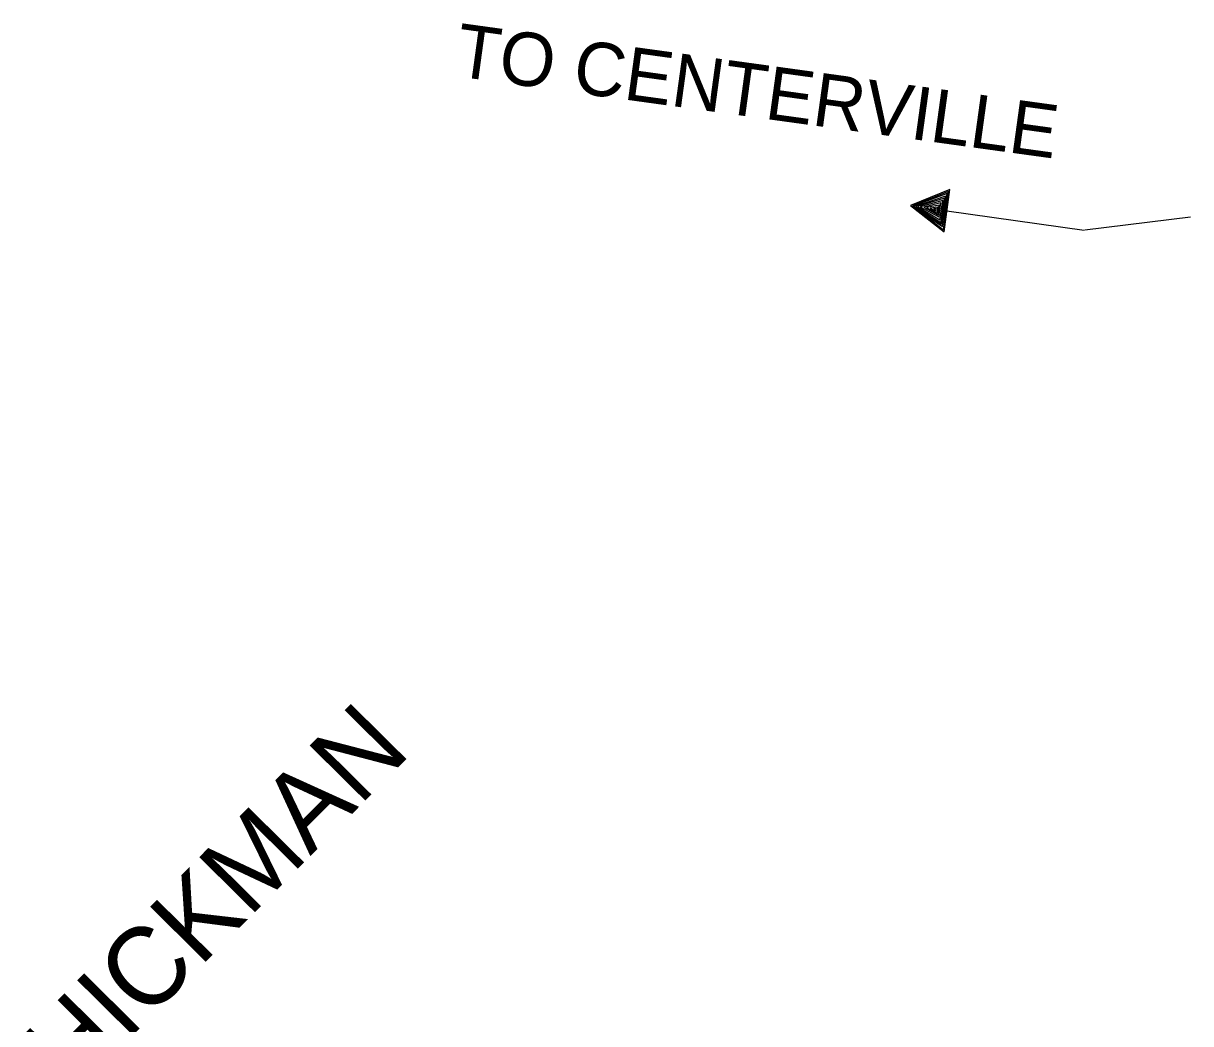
# Model space of a CAD drawing. Extents: x 1551132 to 1791609, y 378168 to 563823.
# Drawn here: x 1579986 to 1591543, y 499270 to 509176 of the extents above; entities that cross this region are included whole.
import ezdxf

# ---------------------------------------------------------------- set-up
doc = ezdxf.new("R2010")
doc.units = 0
doc.layers.add('DESIGN - TRAFFIC CONTROL PERMANENT - Signalization Text', color=7, linetype='Continuous')
doc.layers.add('SURVEY - DRAINAGE - Natural Features', color=7, linetype='Continuous')

msp = doc.modelspace()

# ---------------------------------------------------------------- linework, layer by layer
at = {"layer": 'DESIGN - TRAFFIC CONTROL PERMANENT - Signalization Text'}
for p, q in [((1589159.912, 507529.064), (1588768.271, 507370.818)), ((1589146.463, 507511.514), (1588788.604, 507368.427)), ((1589094.589, 507132.687), (1589146.463, 507511.514)), ((1589101.138, 507110.762), (1589159.912, 507529.064)), ((1589132.171, 507489.705), (1588799.679, 507366.877)), ((1589115.822, 507462.863), (1588819.712, 507363.393)), ((1589104.722, 507445.221), (1588837.303, 507361.577)), ((1589090.764, 507421.32), (1588866.736, 507358.777)), ((1589069.498, 507397.169), (1588899.927, 507354.76)), ((1589049.306, 507258.249), (1589069.498, 507397.169)), ((1589059.381, 507231.023), (1589090.764, 507421.32)), ((1589069.656, 507205.073), (1589104.722, 507445.221)), ((1589076.464, 507187.564), (1589115.822, 507462.863)), ((1589085.522, 507162.43), (1589132.171, 507489.705)), ((1588768.271, 507370.818), (1589101.138, 507110.762)), ((1588787.863, 507367.885), (1589094.589, 507132.687)), ((1588788.604, 507368.427), (1589085.522, 507162.43)), ((1588799.679, 507366.877), (1589076.464, 507187.564)), ((1588819.712, 507363.393), (1589069.656, 507205.073)), ((1588837.303, 507361.577), (1589059.381, 507231.023)), ((1588866.736, 507358.777), (1589049.306, 507258.249)), ((1588899.927, 507354.76), (1589038.498, 507280.308)), ((1589053.948, 507376.144), (1588929.251, 507351.293)), ((1588929.251, 507351.293), (1589030.932, 507297.292)), ((1589039.323, 507357.01), (1588965.542, 507345.526)), ((1588965.542, 507345.526), (1589018.399, 507316.259)), ((1589024.057, 507342.635), (1588997.083, 507339.126)), ((1588997.083, 507339.126), (1589012.891, 507328.951)), ((1589018.399, 507316.259), (1589024.057, 507342.635)), ((1589030.932, 507297.292), (1589039.323, 507357.01)), ((1589038.498, 507280.308), (1589053.948, 507376.144)), ((1589130.521, 507319.892), (1590489.931, 507128.83)), ((1590495.172, 507129.472), (1591543.273, 507258.176))]:
    msp.add_line(p, q, dxfattribs=at)

# ---------------------------------------------------------------- texts
msp.add_text('TO CENTERVILLE', height=527.98795, rotation=352.15835, dxfattribs=at).set_placement((1584244.77, 508654.949))
at = {"layer": 'SURVEY - DRAINAGE - Natural Features'}
msp.add_text('HICKMAN', height=775.0016, rotation=45.2986833, dxfattribs=at).set_placement((1580476.686, 498553.735))

doc.saveas('drawing.dxf')
